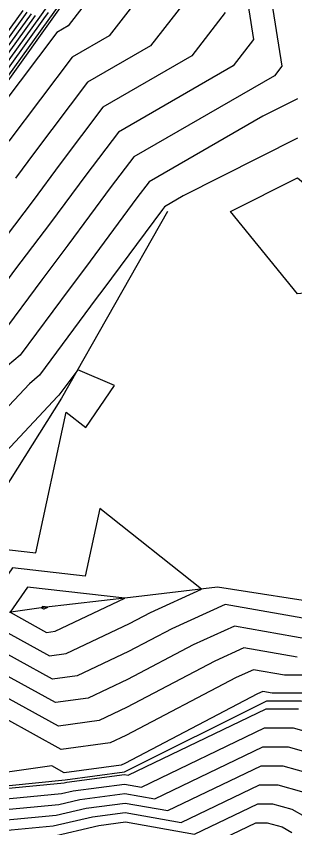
# Model space of a CAD drawing. Extents: x 2188792 to 2191981, y 386090 to 389710.
# Drawn here: x 2189448.4 to 2189469.8, y 386552.7 to 386615.1 of the extents above; entities that cross this region are included whole.
import ezdxf

# ---------------------------------------------------------------- set-up
doc = ezdxf.new("R2010")
doc.units = 0
for name, color, linetype in [('DTM Contours Major', 7, 'Continuous'), ('DTM Contours Minor', 7, 'Continuous'), ('PH Exist DTM Breakline', 7, 'Continuous')]:
    doc.layers.add(name, color=color, linetype=linetype)

msp = doc.modelspace()

# ---------------------------------------------------------------- linework, layer by layer
at = {"layer": 'DTM Contours Major'}
for points in [[(2189460.1, 386619.481), (2189455.518, 386613.559), (2189452.659, 386611.912), (2189447.788, 386605.473)], [(2189449.813, 386615.126), (2189445.021, 386608.5)], [(2189470.004, 386608.736), (2189467.331, 386607.389), (2189458.584, 386602.35), (2189457.643, 386601.107), (2189453.676, 386595.765), (2189452.417, 386594.102), (2189448.646, 386589.032), (2189447.205, 386587.809), (2189441.894, 386582.156), (2189439.945, 386580.566), (2189438.411, 386576.803), (2189438.614, 386574.416), (2189436.275, 386570.708), (2189436.224, 386569.01), (2189435.572, 386567.536), (2189432.027, 386564.28), (2189431.425, 386562.933), (2189430.71, 386561.621), (2189430.432, 386561.366), (2189428.659, 386561.102), (2189425.412, 386557.134), (2189429.288, 386551.741)], [(2189451.347, 386567.824), (2189456.702, 386570.367), (2189449.224, 386571.215), (2189447.883, 386569.278), (2189450.69, 386567.738), (2189451.347, 386567.824)], [(2189470.912, 386564.447), (2189469.007, 386564.447), (2189466.602, 386564.868), (2189465.28, 386564.267), (2189456.776, 386559.808), (2189455.582, 386559.241), (2189451.823, 386558.743), (2189447.56, 386561.082)], [(2189442.524, 386554.467), (2189451.843, 386555.348), (2189452.749, 386555.557), (2189456.696, 386556.08), (2189457.994, 386555.851), (2189467.453, 386560.4), (2189469.671, 386560.401), (2189472.571, 386559.577)], [(2189463.087, 386551.325), (2189466.803, 386553.113), (2189467.675, 386553.113), (2189468.815, 386552.79), (2189469.573, 386552.363)]]:
    msp.add_lwpolyline(points, dxfattribs=at)
at = {"layer": 'DTM Contours Minor'}
for points in [[(2189456.556, 386622.725), (2189450.903, 386614.908), (2189450.775, 386614.734), (2189445.16, 386606.971)], [(2189457.929, 386621.545), (2189452.344, 386614.325), (2189451.473, 386613.824), (2189445.817, 386606.346)], [(2189465.399, 386620.976), (2189466.611, 386613.289), (2189465.041, 386611.26), (2189456.214, 386606.175), (2189453.701, 386602.853), (2189450.99, 386599.203), (2189448.225, 386595.549), (2189445.671, 386592.116), (2189442.887, 386589.754), (2189439.526, 386586.176), (2189436.332, 386583.571), (2189433.818, 386577.404), (2189434.15, 386573.491), (2189433.427, 386572.345), (2189433.343, 386569.522), (2189432.258, 386567.07), (2189431.943, 386566.781), (2189430.942, 386564.541), (2189429.753, 386562.36), (2189429.705, 386562.316), (2189429.4, 386562.27), (2189425.05, 386556.954), (2189430.243, 386549.729)], [(2189467.304, 386620.598), (2189468.781, 386611.225), (2189468.216, 386610.493), (2189457.399, 386604.263), (2189455.672, 386601.98), (2189452.333, 386597.484), (2189450.321, 386594.826), (2189447.159, 386590.574), (2189445.046, 386588.781), (2189440.71, 386584.166), (2189438.139, 386582.069), (2189436.115, 386577.103), (2189436.382, 386573.953), (2189434.851, 386571.526), (2189434.783, 386569.266), (2189433.915, 386567.303), (2189431.985, 386565.53), (2189431.183, 386563.737), (2189430.231, 386561.99), (2189430.068, 386561.841), (2189429.029, 386561.686), (2189425.231, 386557.044), (2189429.765, 386550.735)], [(2189462.27, 386617.417), (2189458.692, 386612.792), (2189453.844, 386609.999), (2189449.759, 386604.6), (2189448.304, 386602.641)], [(2189464.44, 386615.353), (2189461.867, 386612.026), (2189455.029, 386608.087), (2189451.73, 386603.726), (2189449.647, 386600.922), (2189446.129, 386596.273), (2189444.184, 386593.657), (2189440.727, 386590.726), (2189438.342, 386588.187), (2189434.526, 386585.074), (2189431.522, 386577.704), (2189431.788, 386574.568), (2189432.045, 386573.079), (2189432.038, 386569.843), (2189432.145, 386569.642), (2189431.425, 386567.073), (2189430.473, 386564.936), (2189429.291, 386562.765), (2189429.289, 386562.76), (2189429.274, 386562.677), (2189428.812, 386561.875), (2189427.759, 386560.397), (2189424.869, 386556.865), (2189430.72, 386548.723)], [(2189448.852, 386615.517), (2189444.881, 386610.028)], [(2189449.172, 386615.387), (2189444.928, 386609.519)], [(2189449.493, 386615.256), (2189444.974, 386609.009)], [(2189450.717, 386615.788), (2189450.134, 386614.995), (2189445.067, 386607.99)], [(2189450.81, 386615.348), (2189450.454, 386614.864), (2189445.114, 386607.481)], [(2189470.004, 386605.699), (2189461.211, 386601.269), (2189459.769, 386600.438), (2189459.614, 386600.233), (2189455.019, 386594.046), (2189454.513, 386593.378), (2189450.134, 386587.49), (2189449.365, 386586.837), (2189443.078, 386580.145), (2189441.751, 386579.063), (2189440.708, 386576.503), (2189440.845, 386574.878), (2189437.698, 386569.889), (2189437.665, 386568.754), (2189437.229, 386567.769), (2189432.069, 386563.029), (2189431.667, 386562.129), (2189431.189, 386561.252), (2189430.795, 386560.891), (2189428.288, 386560.517), (2189425.593, 386557.224), (2189428.81, 386552.747), (2189432.075, 386551.693)], [(2189470.004, 386593.739), (2189464.84, 386600.061), (2189470.004, 386602.663), (2189473.121, 386600.061), (2189475.769, 386594.296), (2189470.004, 386593.739)], [(2189446.908, 386574.184), (2189449.875, 386573.848), (2189452.209, 386584.653), (2189453.701, 386583.471), (2189455.925, 386586.7), (2189453.085, 386587.915), (2189451.621, 386585.948), (2189451.524, 386585.865), (2189444.262, 386578.135)], [(2189458.677, 386569.265), (2189462.606, 386571.052), (2189454.779, 386577.254), (2189453.658, 386572.066), (2189448.066, 386572.7), (2189445.458, 386568.933), (2189450.917, 386565.939), (2189452.194, 386566.108), (2189457.082, 386568.429), (2189458.677, 386569.265)], [(2189471.88, 386568.572), (2189464.426, 386569.88), (2189460.328, 386568.016), (2189457.005, 386566.273), (2189453.041, 386564.391), (2189451.143, 386564.14), (2189443.034, 386568.589)], [(2189450.5, 386569.541), (2189450.798, 386569.683), (2189450.382, 386569.73), (2189450.307, 386569.622), (2189450.463, 386569.536), (2189450.5, 386569.541)], [(2189470.923, 386567.197), (2189465.152, 386568.209), (2189461.979, 386566.766), (2189456.929, 386564.118), (2189453.888, 386562.674), (2189451.37, 386562.341), (2189440.61, 386568.244)], [(2189469.965, 386565.822), (2189465.877, 386566.539), (2189463.63, 386565.517), (2189456.852, 386561.963), (2189454.735, 386560.957), (2189451.597, 386560.542), (2189444.036, 386564.69)], [(2189470.443, 386563.072), (2189468.049, 386563.072), (2189467.328, 386563.198), (2189466.931, 386563.018), (2189456.699, 386557.652), (2189456.429, 386557.524), (2189452.05, 386556.944), (2189451.084, 386557.474), (2189441.387, 386556.104)], [(2189441.614, 386555.188), (2189452.054, 386556.175), (2189452.26, 386556.222), (2189456.681, 386556.808), (2189456.975, 386556.756), (2189467.583, 386561.858), (2189470.071, 386561.858)], [(2189443.434, 386553.745), (2189451.632, 386554.52), (2189453.239, 386554.892), (2189456.71, 386555.352), (2189459.012, 386554.946), (2189467.323, 386558.943), (2189469.272, 386558.943), (2189471.82, 386558.22)], [(2189442.084, 386552.501), (2189444.344, 386553.024), (2189451.421, 386553.693), (2189453.728, 386554.227), (2189456.725, 386554.624), (2189460.031, 386554.041), (2189467.193, 386557.486), (2189468.873, 386557.486), (2189471.069, 386556.862), (2189472.531, 386556.04), (2189475.529, 386554.956), (2189482.384, 386550.202)], [(2189445.254, 386552.303), (2189451.21, 386552.866), (2189454.218, 386553.562), (2189456.74, 386553.896), (2189461.05, 386553.136), (2189467.063, 386556.028), (2189468.474, 386556.028), (2189470.317, 386555.505), (2189471.545, 386554.814), (2189475.401, 386553.421), (2189481.143, 386549.438)], [(2189450.999, 386552.039), (2189454.707, 386552.897), (2189456.755, 386553.168), (2189462.068, 386552.231), (2189466.933, 386554.571), (2189468.074, 386554.571), (2189469.566, 386554.147), (2189470.559, 386553.589), (2189475.273, 386551.886)]]:
    msp.add_lwpolyline(points, dxfattribs=at)
at = {"layer": 'PH Exist DTM Breakline'}
for points in [[(2189502.13, 386686.149), (2189496.879, 386679.266), (2189491.859, 386672.277), (2189486.84, 386665.288), (2189481.82, 386658.3), (2189476.985, 386651.408), (2189472.15, 386644.517), (2189467.316, 386637.626), (2189462.481, 386630.734), (2189456.718, 386622.697), (2189450.955, 386614.66), (2189445.192, 386606.623), (2189439.429, 386598.586), (2189435.447, 386593.103), (2189431.465, 386587.619), (2189428.761, 386583.228), (2189426.722, 386579.253), (2189424.432, 386573.223)], [(2189460.003, 386600.061), (2189455.92, 386592.893), (2189451.837, 386585.724), (2189445.6, 386575.863), (2189440.57, 386568.238), (2189432.154, 386560.507), (2189431.515, 386559.951)], [(2189546.568, 386546.585), (2189539.667, 386546.896), (2189532.765, 386547.207), (2189525.864, 386547.517), (2189514.688, 386551.02), (2189507.636, 386554.46), (2189500.585, 386557.9), (2189493.533, 386561.34), (2189482.736, 386567.743), (2189478.012, 386569.482), (2189472.745, 386569.813), (2189463.854, 386571.197), (2189457.152, 386570.42), (2189450.45, 386569.642), (2189440.57, 386568.238)], [(2189426.477, 386557.662), (2189433.451, 386555.642), (2189437.26, 386555.632), (2189441.44, 386555.326), (2189452.116, 386556.417), (2189456.677, 386557.021), (2189467.639, 386562.482), (2189470.242, 386562.483), (2189473.67, 386561.563), (2189475.977, 386560.325), (2189487.141, 386553.131), (2189496.401, 386546.159)]]:
    msp.add_lwpolyline(points, dxfattribs=at)

doc.saveas('drawing.dxf')
